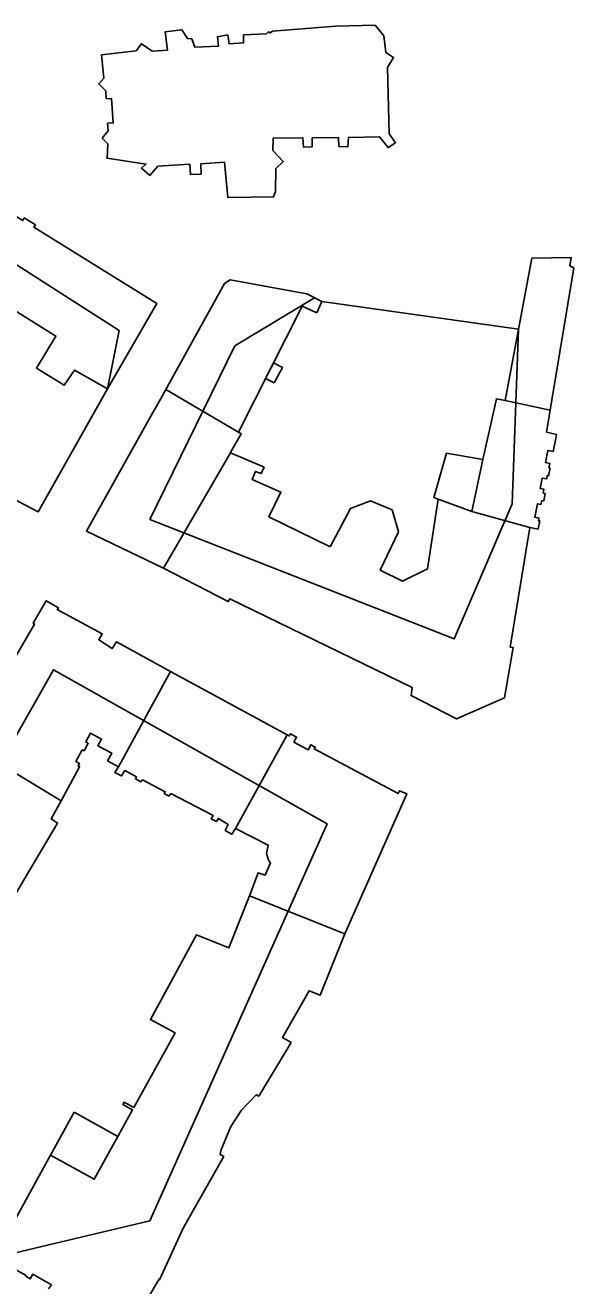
# Model space of a CAD drawing. Extents: x -293619 to -291580, y 30940 to 32770.
# Drawn here: x -291627.262 to -291625.24, y 30974.237 to 30978.882 of the extents above; entities that cross this region are included whole.
import ezdxf

# ---------------------------------------------------------------- set-up
doc = ezdxf.new("R2010")
doc.units = 0
doc.layers.add('RAMKA_I_OPISY', color=7, linetype='Continuous')

msp = doc.modelspace()

# ---------------------------------------------------------------- linework, layer by layer
at = {"layer": 'RAMKA_I_OPISY'}
for points in [[(-291626.8529, 30978.7871), (-291626.9803, 30978.7723), (-291626.9722, 30978.6865), (-291626.9912, 30978.6657), (-291626.9655, 30978.6405), (-291626.9633, 30978.6108), (-291626.9444, 30978.6121), (-291626.9373, 30978.522), (-291626.9582, 30978.5204), (-291626.9565, 30978.492), (-291626.9784, 30978.465), (-291626.9579, 30978.4441), (-291626.9606, 30978.3916), (-291626.8169, 30978.3701), (-291626.834, 30978.3551), (-291626.8029, 30978.3283), (-291626.7731, 30978.3624), (-291626.6549, 30978.3692), (-291626.653, 30978.3311), (-291626.6138, 30978.3335), (-291626.6146, 30978.3712), (-291626.527, 30978.3768), (-291626.5156, 30978.2475), (-291626.3463, 30978.2488), (-291626.3392, 30978.2686), (-291626.3383, 30978.3534), (-291626.3108, 30978.3792), (-291626.3497, 30978.4203), (-291626.3484, 30978.4655), (-291626.2381, 30978.4674), (-291626.2359, 30978.433), (-291626.2042, 30978.4341), (-291626.2042, 30978.4669), (-291626.1069, 30978.4679), (-291626.1058, 30978.4352), (-291626.0728, 30978.4341), (-291626.0698, 30978.4677), (-291625.9559, 30978.4706), (-291625.9245, 30978.4306), (-291625.8975, 30978.449), (-291625.9202, 30978.482), (-291625.9267, 30978.7265), (-291625.904, 30978.7633), (-291625.9323, 30978.7808), (-291625.94, 30978.8429), (-291625.9721, 30978.8818), (-291626.1169, 30978.8786), (-291626.3511, 30978.8602), (-291626.3594, 30978.8534), (-291626.3652, 30978.8575), (-291626.373, 30978.8502), (-291626.4573, 30978.8462), (-291626.4571, 30978.8172), (-291626.5101, 30978.8137), (-291626.5151, 30978.8458), (-291626.5535, 30978.8393), (-291626.549, 30978.8047), (-291626.6365, 30978.8007), (-291626.6485, 30978.8315), (-291626.6644, 30978.8324), (-291626.6847, 30978.8653), (-291626.7466, 30978.8572), (-291626.7377, 30978.7904), (-291626.7945, 30978.7866), (-291626.8337, 30978.8136)], [(-291629.0214, 30978.4471), (-291628.477, 30978.3217), (-291628.1372, 30978.5377), (-291626.9159, 30977.7566), (-291626.9584, 30977.5414), (-291627.2141, 30977.0892), (-291628.6645, 30977.8485), (-291629.3443, 30978.3531)], [(-291627.7494, 30978.512), (-291627.6929, 30978.4528), (-291627.5005, 30978.3037), (-291627.2714, 30978.1617), (-291627.2655, 30978.1715), (-291627.2246, 30978.146), (-291627.23, 30978.1374), (-291626.7775, 30977.8566), (-291626.9584, 30977.5414), (-291627.0803, 30977.6111), (-291627.118, 30977.5554), (-291627.221, 30977.6181), (-291627.1487, 30977.7365), (-291627.3745, 30977.8761), (-291627.3826, 30977.8645), (-291627.4074, 30977.8839), (-291627.3755, 30977.9374), (-291627.8703, 30978.274), (-291627.8801, 30978.2972)], [(-291625.3274, 30977.4627), (-291625.2398, 30977.9873), (-291625.2542, 30977.9952), (-291625.2497, 30978.0258), (-291625.3941, 30978.0239), (-291625.4932, 30977.4985)], [(-291626.4764, 30977.3827), (-291626.484, 30977.387), (-291626.7436, 30977.5395), (-291626.5278, 30977.9304), (-291626.5064, 30977.9431), (-291626.2237, 30977.8919), (-291626.1682, 30977.8633), (-291626.1875, 30977.8222), (-291626.2408, 30977.8462)], [(-291626.1682, 30977.8633), (-291625.4436, 30977.7612), (-291625.4674, 30977.1176), (-291625.6804, 30976.6205), (-291626.8023, 30977.0607), (-291626.4899, 30977.6998), (-291626.196, 30977.8776)], [(-291626.3469, 30977.6374), (-291626.376, 30977.5802), (-291626.3448, 30977.5642), (-291626.3141, 30977.6203)], [(-291626.7518, 30976.8808), (-291627.0361, 30977.018), (-291626.7926, 30977.4523), (-291626.7638, 30977.5036), (-291626.7436, 30977.5395), (-291626.484, 30977.387), (-291626.4655, 30977.3767), (-291626.5037, 30977.3096), (-291626.5055, 30977.3065)], [(-291625.6151, 30977.0894), (-291625.5753, 30977.281), (-291625.5437, 30977.4232), (-291625.5248, 30977.5056), (-291625.4932, 30977.4985), (-291625.3274, 30977.4627), (-291625.3407, 30977.3827), (-291625.3291, 30977.3797), (-291625.3032, 30977.3732), (-291625.3059, 30977.3591), (-291625.3156, 30977.3113), (-291625.3353, 30977.3152), (-291625.3442, 30977.2705), (-291625.3285, 30977.2673), (-291625.3318, 30977.251), (-291625.327, 30977.2501), (-291625.3326, 30977.2222), (-291625.3372, 30977.2231), (-291625.3399, 30977.21), (-291625.3559, 30977.2132), (-291625.3637, 30977.1744), (-291625.35, 30977.1716), (-291625.3527, 30977.1579), (-291625.3452, 30977.1564), (-291625.3507, 30977.1288), (-291625.3581, 30977.1303), (-291625.361, 30977.1159), (-291625.3736, 30977.1185), (-291625.3837, 30977.0685), (-291625.3685, 30977.0654), (-291625.3704, 30977.0561), (-291625.3651, 30977.055), (-291625.3716, 30977.0253), (-291625.4022, 30977.0315)], [(-291626.1382, 30976.9603), (-291626.3639, 30977.07), (-291626.3195, 30977.1614), (-291626.4258, 30977.2075), (-291626.4134, 30977.2376), (-291626.3917, 30977.2294), (-291626.3818, 30977.2532), (-291626.5055, 30977.3065), (-291626.7518, 30976.8808), (-291626.5134, 30976.758), (-291626.508, 30976.7686), (-291625.8353, 30976.441), (-291625.8396, 30976.4115), (-291625.6721, 30976.3258), (-291625.4952, 30976.4037), (-291625.4633, 30976.5884), (-291625.4749, 30976.59), (-291625.4022, 30977.0315), (-291625.6151, 30977.0894), (-291625.7403, 30977.1354), (-291625.7793, 30976.8782), (-291625.8718, 30976.8328), (-291625.9534, 30976.8743), (-291625.8861, 30977.0151), (-291625.909, 30977.0963), (-291625.989, 30977.1293), (-291626.0633, 30977.1005)], [(-291625.6151, 30977.0894), (-291625.7403, 30977.1354), (-291625.7552, 30977.1411), (-291625.7096, 30977.3046), (-291625.5753, 30977.281)], [(-291626.7269, 30976.5), (-291626.9181, 30976.1491), (-291626.9582, 30976.171), (-291626.9428, 30976.1991), (-291626.9939, 30976.227), (-291626.9806, 30976.2514), (-291627.0211, 30976.2736), (-291627.039, 30976.2407), (-291627.03, 30976.2358), (-291627.0452, 30976.208), (-291627.0518, 30976.2116), (-291627.0751, 30976.1689), (-291627.0622, 30976.1618), (-291627.0674, 30976.1522), (-291627.0617, 30976.1491), (-291627.1299, 30976.0239), (-291627.4838, 30976.237), (-291627.2273, 30976.6753), (-291627.2333, 30976.6785), (-291627.1848, 30976.7613), (-291627.1397, 30976.7348), (-291627.1443, 30976.7285), (-291626.9784, 30976.6393), (-291626.9912, 30976.6171), (-291626.9414, 30976.5846), (-291626.9252, 30976.6101)], [(-291627.5262, 30974.4373), (-291627.3775, 30974.3397), (-291626.8023, 30974.4761), (-291626.149, 30975.9389), (-291627.1573, 30976.5069), (-291628.052, 30974.9306)], [(-291626.7269, 30976.5), (-291626.2962, 30976.2673), (-291626.4869, 30975.9219), (-291626.5002, 30975.9008), (-291626.5246, 30975.9146), (-291626.5141, 30975.9366), (-291626.5501, 30975.9587), (-291626.557, 30975.9471), (-291626.5767, 30975.9575), (-291626.5698, 30975.9691), (-291626.7251, 30976.0503), (-291626.7321, 30976.0411), (-291626.7495, 30976.0503), (-291626.746, 30976.0573), (-291626.8295, 30976.1014), (-291626.8364, 30976.0933), (-291626.8561, 30976.1049), (-291626.8515, 30976.1118), (-291626.8944, 30976.135), (-291626.9071, 30976.1153), (-291626.9314, 30976.128), (-291626.9181, 30976.1491)], [(-291626.4869, 30975.9219), (-291626.3663, 30975.8606), (-291626.3721, 30975.8293), (-291626.3652, 30975.8049), (-291626.3582, 30975.7957), (-291626.3779, 30975.7493), (-291626.4034, 30975.7585), (-291626.4347, 30975.6733), (-291626.0841, 30975.5332), (-291625.8602, 30976.0382), (-291625.8553, 30976.049), (-291625.8823, 30976.0609), (-291625.8867, 30976.0512), (-291626.1964, 30976.2148), (-291626.1929, 30976.2219), (-291626.2088, 30976.2303), (-291626.2186, 30976.2121), (-291626.2713, 30976.24), (-291626.2616, 30976.2584), (-291626.2846, 30976.2706), (-291626.2889, 30976.2627), (-291626.2962, 30976.2673)], [(-291627.7329, 30975.808), (-291627.672, 30975.9128), (-291627.6423, 30975.964), (-291627.4838, 30976.237), (-291627.1299, 30976.0239), (-291627.1662, 30975.9574), (-291627.143, 30975.9412), (-291627.2643, 30975.7364), (-291627.2976, 30975.6802), (-291627.3591, 30975.5764)], [(-291627.0812, 30974.8764), (-291626.9203, 30974.7874), (-291627.0077, 30974.6291), (-291627.1686, 30974.7181)]]:
    msp.add_lwpolyline(points, close=True, dxfattribs=at)
msp.add_lwpolyline([(-291627.1759, 30974.226), (-291627.1654, 30974.2398), (-291627.2346, 30974.2793), (-291627.2438, 30974.2628), (-291627.2603, 30974.272), (-291627.2592, 30974.2745), (-291627.3775, 30974.3397), (-291627.1686, 30974.7181), (-291627.0077, 30974.6291), (-291626.9203, 30974.7874), (-291626.8665, 30974.8845), (-291626.9022, 30974.9042), (-291626.897, 30974.9137), (-291626.8613, 30974.8942), (-291626.7098, 30975.1685), (-291626.8002, 30975.2175), (-291626.6308, 30975.5302), (-291626.511, 30975.4823), (-291626.4347, 30975.6733), (-291626.0841, 30975.5332), (-291626.1742, 30975.3073), (-291626.2156, 30975.3238), (-291626.3133, 30975.152), (-291626.2819, 30975.1331), (-291626.4012, 30974.9351), (-291626.4106, 30974.9405), (-291626.4647, 30974.8837), (-291626.5045, 30974.8239), (-291626.541, 30974.7351), (-291626.5432, 30974.7203), (-291626.5305, 30974.7127), (-291626.5337, 30974.7067), (-291626.6793, 30974.4489), (-291626.7666, 30974.2585), (-291626.7696, 30974.2601), (-291626.8213, 30974.1714)], dxfattribs=at)

doc.saveas('drawing.dxf')
